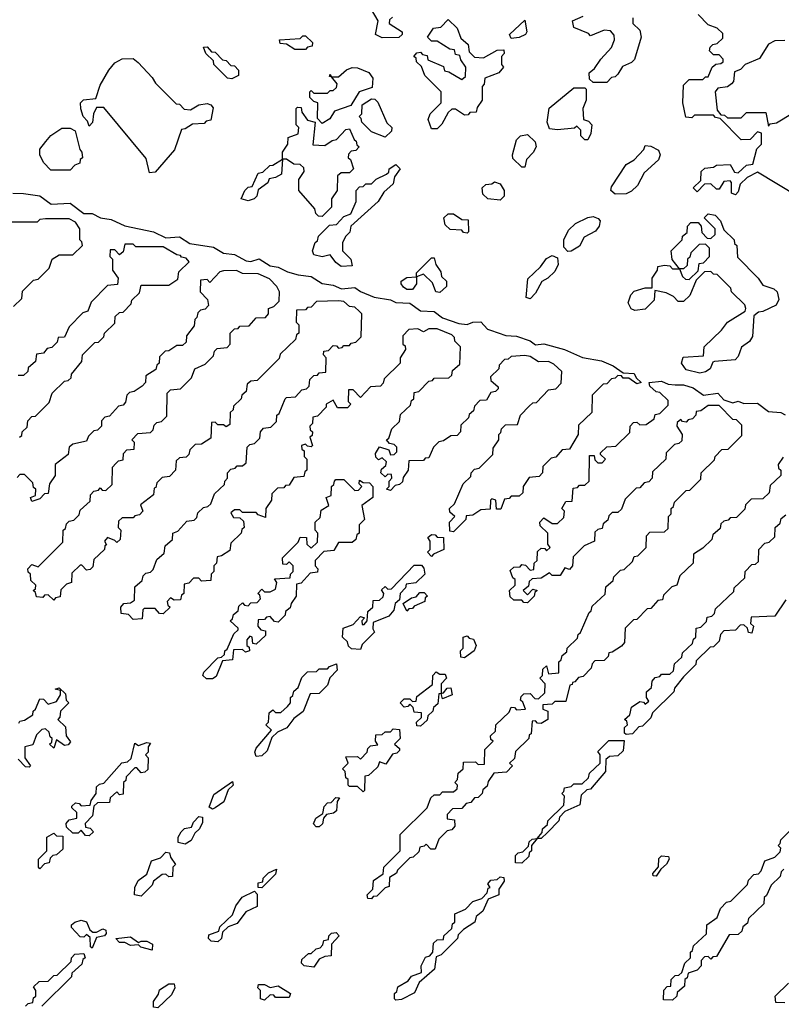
# Model space of a CAD drawing. Extents: x 2708302 to 2968450, y 494490 to 722710.
# Tile 257 of 284: x 2900141 to 2902922, y 676165 to 679759. Entities that reach past the tile are written whole.
import ezdxf

# ---------------------------------------------------------------- set-up
doc = ezdxf.new("R2010")
doc.units = 0

msp = doc.modelspace()

# ---------------------------------------------------------------- linework, layer by layer
at = {"layer": '0CON20XD'}
for points in [[(2901465, 679692.5), (2901440, 679705), (2901450, 679755), (2901421.7, 679801.7)], [(2901501.7, 679768.3), (2901491.7, 679758.3), (2901490, 679745), (2901537.5, 679715), (2901537.5, 679705), (2901525, 679693.3), (2901465, 679692.5)], [(2901665, 679360), (2901645, 679360), (2901632.5, 679395), (2901640, 679415), (2901680, 679455), (2901680, 679495), (2901620, 679555), (2901608.3, 679588.3), (2901590, 679605), (2901588.3, 679618.3), (2901580, 679625), (2901591.7, 679638.3), (2901605, 679640), (2901611.7, 679631.7), (2901628.3, 679628.3), (2901631.7, 679611.7), (2901688.3, 679588.3), (2901691.7, 679571.7), (2901708.3, 679568.3), (2901755, 679540), (2901768.3, 679551.7), (2901770, 679585), (2901751.7, 679611.7), (2901748.3, 679628.3), (2901731.7, 679631.7), (2901728.3, 679648.3), (2901711.7, 679651.7), (2901665, 679680), (2901645, 679680), (2901630, 679695), (2901651.7, 679728.3), (2901678.3, 679731.7), (2901705, 679760), (2901738.3, 679728.3), (2901751.7, 679691.7), (2901778.3, 679668.3), (2901781.7, 679641.7), (2901801.7, 679621.7), (2901835, 679620), (2901885, 679647.5), (2901908.3, 679648.3), (2901910, 679635), (2901900, 679625), (2901900, 679595), (2901907.5, 679585), (2901890, 679565), (2901840, 679545), (2901837, 679523), (2901830, 679515), (2901830, 679465), (2901811.7, 679438.3), (2901808.3, 679421.7), (2901785, 679420), (2901778.3, 679411.7), (2901765, 679410), (2901731.7, 679431.7), (2901718.3, 679431.7), (2901705, 679420), (2901683, 679377), (2901665, 679360)], [(2902380, 679765), (2902380, 679745), (2902405, 679720), (2902410, 679695), (2902386.4, 679613.6), (2902375, 679602.5), (2902341.7, 679588.3), (2902325, 679560), (2902315, 679550), (2902301.7, 679548.3), (2902285, 679530), (2902235, 679530), (2902221.7, 679541.7), (2902220, 679565), (2902240, 679580), (2902262.5, 679615), (2902302.5, 679657.5), (2902312.5, 679685), (2902311.7, 679701.7), (2902298.3, 679718.3), (2902275, 679720), (2902225, 679700), (2902218.3, 679708.3), (2902165, 679730), (2902160, 679755), (2902198.3, 679771.7)], [(2902983, 679113), (2902835, 679202.5), (2902797.5, 679182.5), (2902771.7, 679158.3), (2902765, 679130), (2902755, 679120), (2902740, 679125), (2902740, 679165), (2902735, 679170), (2902711.7, 679168.3), (2902695, 679140), (2902685, 679140), (2902665, 679160), (2902641.7, 679158.3), (2902615, 679130), (2902600, 679145), (2902628.3, 679171.7), (2902630, 679205), (2902643, 679217), (2902675, 679220), (2902685, 679227.5), (2902735, 679230), (2902751.7, 679201.7), (2902765, 679200), (2902795, 679227.5), (2902818.3, 679231.7), (2902833, 679287), (2902850, 679305), (2902850, 679345), (2902835, 679350), (2902808.3, 679321.7), (2902775, 679320), (2902698.3, 679398.3), (2902681.7, 679401.7), (2902675, 679410), (2902605, 679410), (2902595, 679400), (2902573, 679403), (2902562.5, 679455), (2902565, 679520), (2902585, 679540), (2902635, 679540), (2902645, 679550), (2902655, 679550), (2902670, 679585), (2902683, 679597), (2902701.7, 679598.3), (2902710, 679605), (2902710, 679615), (2902695, 679630), (2902675, 679630), (2902660, 679645), (2902661.7, 679658.3), (2902671.7, 679668.3), (2902688.3, 679671.7), (2902708.3, 679691.7), (2902708.3, 679708.3), (2902688.3, 679728.3), (2902655, 679740), (2902618.3, 679778.3)], [(2901935, 679690), (2901930, 679705), (2901985, 679757.5), (2901992.5, 679715), (2901987.5, 679705), (2901965, 679693.8), (2901935, 679690)], [(2901185, 679650), (2901145, 679650), (2901115, 679670), (2901091.7, 679671.7), (2901090, 679685), (2901165, 679690), (2901175, 679700), (2901185, 679700), (2901210, 679675), (2901208.3, 679661.7), (2901191.7, 679658.3), (2901185, 679650)], [(2900915, 679542.5), (2900900, 679545), (2900850, 679595), (2900848.3, 679608.3), (2900820, 679635), (2900811.7, 679658.3), (2900825, 679660), (2900841.7, 679641.7), (2900855, 679640), (2900881.7, 679611.7), (2900895, 679610), (2900911.7, 679591.7), (2900925, 679590), (2900940, 679575), (2900940, 679555), (2900915, 679542.5)], [(2902935, 679682.5), (2902898.3, 679681.7), (2902875, 679670), (2902843, 679617), (2902790, 679595), (2902773, 679577), (2902751.7, 679568.3), (2902747, 679533), (2902740, 679525), (2902725, 679513.3), (2902690.7, 679509.3), (2902680, 679495), (2902688.3, 679428.3), (2902701.7, 679411.7), (2902715, 679410), (2902725, 679400), (2902775, 679400), (2902795, 679420), (2902865, 679420), (2902875, 679370), (2902881.7, 679378.3), (2902905, 679382.5), (2902963, 679417)], [(2900615, 679200), (2900602.5, 679252.5), (2900448.3, 679438.3), (2900421.7, 679438.3), (2900410, 679415), (2900407, 679383), (2900395, 679370), (2900388.3, 679388.3), (2900372.5, 679405), (2900363.6, 679433.6), (2900363.3, 679455), (2900373.9, 679466.1), (2900418.3, 679471.7), (2900435, 679520), (2900465.9, 679574.1), (2900488.3, 679601.7), (2900515, 679616.2), (2900555, 679616.7), (2900573, 679603), (2900625, 679547.5), (2900637, 679527), (2900711.7, 679451.7), (2900725, 679450), (2900741.7, 679431.7), (2900765, 679430), (2900795, 679447.5), (2900825, 679452.5), (2900838.3, 679448.3), (2900847, 679437), (2900838.3, 679391.7), (2900821.7, 679388.3), (2900815, 679380), (2900772.5, 679377.5), (2900745, 679360), (2900731.7, 679358.3), (2900706.1, 679283.9), (2900635, 679202.5), (2900615, 679200)], [(2901245, 679380), (2901228.3, 679398.3), (2901230, 679455), (2901215, 679460), (2901200, 679475), (2901200, 679495), (2901205, 679500), (2901215, 679490), (2901265, 679490), (2901275, 679500), (2901285, 679500), (2901298.3, 679511.7), (2901300, 679525), (2901280, 679550), (2901271.7, 679551.7), (2901275, 679560), (2901280, 679550), (2901305, 679550), (2901333.9, 679576.1), (2901355, 679583.8), (2901375, 679583.3), (2901416.4, 679566.4), (2901430, 679545), (2901428.3, 679511.7), (2901380, 679495), (2901350, 679445), (2901290, 679425), (2901273, 679397), (2901245, 679380)], [(2902215, 679320), (2902205, 679320), (2902190, 679335), (2902190, 679355), (2902175, 679370), (2902166.7, 679363.3), (2902105, 679356.7), (2902075, 679360), (2902066.7, 679385), (2902073.9, 679436.1), (2902165, 679510), (2902205, 679510), (2902210, 679505), (2902210, 679465), (2902197.5, 679435), (2902200, 679395), (2902218.3, 679388.3), (2902230, 679375), (2902227, 679343), (2902215, 679320)], [(2901245, 679040), (2901231.7, 679041.7), (2901221.7, 679051.7), (2901218.3, 679068.3), (2901160, 679135), (2901160, 679175), (2901180, 679205), (2901178.3, 679218.3), (2901165, 679230), (2901141.7, 679231.7), (2901115, 679250), (2901100, 679250), (2901097.5, 679195), (2901075, 679182.5), (2901051.7, 679178.3), (2901046.4, 679163.6), (2901011.7, 679138.3), (2901006.7, 679115), (2900997.5, 679105), (2900975, 679097.5), (2900950, 679105), (2900962.5, 679135), (2900975, 679147.5), (2900990, 679150), (2901011.7, 679198.3), (2901028.3, 679201.7), (2901053.8, 679226.2), (2901065, 679227.5), (2901100, 679250), (2901100, 679275), (2901120, 679305), (2901121.7, 679328.3), (2901158.3, 679341.7), (2901160, 679365), (2901150, 679375), (2901150, 679435), (2901155, 679440), (2901168.3, 679438.3), (2901171.7, 679421.7), (2901191.7, 679391.7), (2901220, 679385), (2901211.7, 679301.7), (2901255, 679300), (2901281.7, 679318.3), (2901298.3, 679321.7), (2901331.7, 679358.3), (2901345, 679360), (2901361.7, 679321.7), (2901370, 679315), (2901371.7, 679301.7), (2901380, 679295), (2901368.3, 679281.7), (2901351.7, 679278.3), (2901341.7, 679268.3), (2901340, 679255), (2901348.3, 679248.3), (2901360, 679215), (2901345, 679200), (2901315, 679200), (2901301.7, 679188.3), (2901300, 679135), (2901280, 679105), (2901280, 679075), (2901245, 679040)], [(2901475, 679330), (2901425, 679350), (2901390, 679385), (2901388.3, 679398.3), (2901380, 679405), (2901390, 679415), (2901391.7, 679448.3), (2901425, 679470), (2901438.3, 679468.3), (2901448.3, 679458.3), (2901481.7, 679381.7), (2901500, 679365), (2901498.3, 679351.7), (2901475, 679330)], [(2900325, 679210), (2900255, 679210), (2900227.5, 679237.5), (2900214, 679265), (2900214.3, 679285.7), (2900236.1, 679313.9), (2900255, 679336.2), (2900295, 679362.5), (2900325, 679362.5), (2900343, 679353), (2900360, 679285), (2900367.5, 679275), (2900370, 679255), (2900361.7, 679248.3), (2900360, 679235), (2900341.7, 679228.3), (2900325, 679210)], [(2901985, 679220), (2901975, 679220), (2901941.7, 679251.7), (2901940, 679265), (2901955, 679320), (2901970, 679335), (2901995, 679340), (2902023, 679313), (2902026.7, 679295), (2902016.1, 679273.9), (2901991.7, 679248.3), (2901985, 679220)], [(2902315, 679122.5), (2902300, 679135), (2902301.7, 679148.3), (2902355, 679230), (2902385, 679247.5), (2902420, 679285), (2902425, 679300), (2902445, 679297.5), (2902473, 679283), (2902480, 679265), (2902473, 679247), (2902420.7, 679199.3), (2902396.4, 679153.6), (2902375, 679132.5), (2902355, 679123.3), (2902315, 679122.5)], [(2901315, 678857.5), (2901295, 678872.5), (2901275, 678900), (2901245, 678893.8), (2901215, 678900), (2901210, 678915), (2901220, 678945), (2901228.3, 678951.7), (2901231.7, 678968.3), (2901271.7, 679008.3), (2901298.3, 679011.7), (2901325, 679040), (2901350, 679050), (2901370, 679095), (2901370, 679135), (2901381.7, 679148.3), (2901395, 679150), (2901405, 679160), (2901425, 679160), (2901443, 679177), (2901480, 679195), (2901488.3, 679201.7), (2901490, 679215), (2901515, 679230), (2901530, 679215), (2901510, 679185), (2901505, 679160), (2901470.7, 679129.3), (2901450, 679095), (2901350, 679005), (2901347, 678983), (2901331.7, 678968.3), (2901320, 678945), (2901320, 678915), (2901350, 678885), (2901355, 678860), (2901315, 678857.5)], [(2901895, 679100), (2901850, 679105), (2901831.7, 679121.7), (2901830, 679145), (2901843, 679157), (2901865, 679160), (2901875, 679167.5), (2901895, 679160), (2901910, 679135), (2901910, 679115), (2901895, 679100)], [(2900115.8, 679125.8), (2900155, 679123.8), (2900215, 679115.6), (2900256, 679086), (2900325, 679089.2), (2900375, 679051.2), (2900405, 679051.2), (2900435.9, 679035.9), (2900475, 679030), (2900525, 679006.7), (2900630, 678985), (2900675, 678962.5), (2900725, 678965.7), (2900762, 678942), (2900848.3, 678928.3), (2900885, 678906.7), (2900925, 678901.2), (2900968.3, 678878.3), (2900985, 678876.7), (2901015, 678885.6), (2901055, 678860), (2901085, 678856), (2901118.3, 678838.3), (2901157.7, 678827.7), (2901205, 678821.2), (2901245, 678796.2), (2901285, 678790), (2901316.4, 678776.4), (2901365, 678781.2), (2901385, 678766.7), (2901435, 678746.2), (2901495, 678736.2), (2901515, 678726), (2901565, 678724.2), (2901605, 678696.2), (2901654.1, 678694.1), (2901685, 678670), (2901745, 678650), (2901775, 678646.2), (2901795.8, 678654.2), (2901825, 678655.6), (2901849.2, 678629.2), (2901860, 678625)], [(2901775, 678980), (2901761.7, 678981.7), (2901755, 678990), (2901713, 678993), (2901695, 679010), (2901690, 679035), (2901705, 679050), (2901725, 679050), (2901755, 679030), (2901778.3, 679028.3), (2901780, 678985), (2901775, 678980)], [(2902143, 678913), (2902128.3, 678928.3), (2902127.5, 678955), (2902145, 678990), (2902170, 679015), (2902215, 679036.7), (2902235, 679040), (2902253, 679033), (2902260, 679025), (2902256.7, 679005), (2902243.6, 678986.4), (2902202.5, 678965), (2902185, 678932.5), (2902155, 678913.3), (2902143, 678913)], [(2902625, 678469.2), (2902575, 678481.2), (2902557.5, 678505), (2902563.3, 678526.7), (2902638.3, 678531.7), (2902640, 678565), (2902703.3, 678625), (2902725.8, 678654.2), (2902790, 678695), (2902792.5, 678705), (2902788.3, 678718.3), (2902740, 678765), (2902738.3, 678778.3), (2902688.3, 678828.3), (2902675, 678830), (2902665, 678840), (2902641.7, 678838.3), (2902611.7, 678808.3), (2902588.3, 678751.7), (2902565, 678730), (2902545, 678730), (2902528.3, 678748.3), (2902501.7, 678761.7), (2902460, 678770), (2902457.5, 678735), (2902425, 678702.5), (2902387.5, 678697.5), (2902373.6, 678703.6), (2902362.5, 678725), (2902372.5, 678755), (2902385, 678767.5), (2902425, 678780), (2902450, 678780), (2902450, 678815), (2902470, 678845), (2902471.7, 678858.3), (2902495, 678862.5), (2902515, 678860), (2902525, 678850), (2902550, 678850), (2902523, 678883), (2902520, 678915), (2902560, 678955), (2902561.7, 678968.3), (2902578.3, 678981.7), (2902580, 679005), (2902591.7, 679018.3), (2902618.3, 679018.3), (2902630, 679005), (2902631.7, 678981.7), (2902651.7, 678961.7), (2902665, 678960), (2902680, 678975), (2902680, 678995), (2902640, 679035), (2902655, 679050), (2902680, 679045), (2902700, 679025), (2902711.7, 678991.7), (2902750, 678955), (2902751.7, 678941.7), (2902760, 678935), (2902761.7, 678891.7), (2902837.5, 678815), (2902855, 678790), (2902895, 678776.7), (2902906.7, 678765), (2902913, 678737), (2902903, 678717), (2902855, 678693.3), (2902838.3, 678691.7), (2902821.7, 678678.3), (2902817, 678603), (2902806.4, 678583.6), (2902777, 678563), (2902765, 678530), (2902753, 678517), (2902678.3, 678511.7), (2902671.7, 678508.3), (2902662.5, 678485), (2902645, 678473.8), (2902625, 678469.2)], [(2900118.3, 678711.7), (2900148.3, 678741.7), (2900151.7, 678768.3), (2900191.7, 678808.3), (2900208.3, 678811.7), (2900248.3, 678851.7), (2900260, 678885), (2900285, 678900), (2900335, 678900), (2900370, 678935), (2900368.3, 678948.3), (2900360, 678955), (2900360, 678995), (2900345, 679020), (2900321.7, 679031.7), (2900235, 679032.5), (2900215, 679030), (2900205, 679020), (2900085, 679020)], [(2900140, 678235), (2900148.3, 678241.7), (2900150, 678255), (2900168.3, 678271.7), (2900170, 678295), (2900185, 678310), (2900198.3, 678311.7), (2900248.3, 678361.7), (2900260, 678395), (2900305, 678440), (2900318.3, 678441.7), (2900328.3, 678451.7), (2900330, 678465), (2900368.3, 678511.7), (2900370, 678535), (2900415, 678580), (2900428.3, 678581.7), (2900448.3, 678601.7), (2900450, 678615), (2900488.3, 678651.7), (2900490, 678675), (2900505, 678690), (2900518.3, 678691.7), (2900548.3, 678721.7), (2900550, 678735), (2900578.3, 678761.7), (2900585, 678790), (2900685, 678790), (2900718.3, 678811.7), (2900721.7, 678838.3), (2900760, 678875), (2900748.3, 678888.3), (2900731.7, 678891.7), (2900728.3, 678898.3), (2900715, 678900), (2900665, 678930), (2900565, 678930), (2900555, 678940), (2900525, 678940), (2900518.3, 678911.7), (2900505, 678900), (2900488.3, 678918.3), (2900471.7, 678918.3), (2900470, 678895), (2900480, 678885), (2900480, 678845), (2900500, 678815), (2900498.3, 678791.7), (2900461.7, 678788.3), (2900401.7, 678728.3), (2900390, 678695), (2900371.7, 678688.3), (2900321.7, 678638.3), (2900305, 678600), (2900281.7, 678598.3), (2900278.3, 678581.7), (2900258.3, 678561.7), (2900241.7, 678558.3), (2900228.3, 678541.7), (2900201.7, 678538.3), (2900198.3, 678511.7), (2900171.7, 678488.3), (2900170, 678475), (2900155, 678460), (2900135, 678460)], [(2902585, 678810), (2902618.3, 678841.7), (2902621.7, 678868.3), (2902638.3, 678871.7), (2902660, 678895), (2902660, 678925), (2902645, 678940), (2902621.7, 678938.3), (2902591.7, 678908.3), (2902588.3, 678891.7), (2902580, 678885), (2902578.3, 678861.7), (2902565, 678850), (2902550, 678850), (2902561.7, 678821.7), (2902571.7, 678811.7), (2902585, 678810)], [(2902005, 678740), (2901990, 678745), (2901997, 678813), (2902043, 678857), (2902065, 678887.5), (2902085, 678897.5), (2902105, 678890), (2902106.7, 678865), (2902095, 678840), (2902070, 678815), (2902047, 678803), (2902025, 678760), (2902005, 678740)], [(2901675, 678762.5), (2901660, 678765), (2901648.3, 678798.3), (2901615, 678830), (2901590, 678820), (2901590, 678795), (2901575, 678774), (2901555, 678774.3), (2901542.9, 678782.9), (2901533.3, 678795), (2901533.8, 678805), (2901555, 678817.5), (2901590, 678820), (2901590, 678835), (2901645, 678890), (2901655, 678890), (2901660, 678865), (2901678.3, 678838.3), (2901681.7, 678821.7), (2901700, 678805), (2901700, 678785), (2901675, 678762.5)], [(2900491.7, 678138.3), (2900501.7, 678148.3), (2900518.3, 678151.7), (2900520, 678175), (2900531.7, 678188.3), (2900558.3, 678191.7), (2900560, 678215), (2900550, 678225), (2900571.7, 678248.3), (2900618.3, 678251.7), (2900628.3, 678261.7), (2900631.7, 678278.3), (2900641.7, 678288.3), (2900658.3, 678291.7), (2900678.3, 678311.7), (2900680, 678395), (2900691.7, 678408.3), (2900728.3, 678411.7), (2900768.3, 678451.7), (2900780, 678485), (2900818.3, 678501.7), (2900848.3, 678531.7), (2900851.7, 678548.3), (2900861.7, 678558.3), (2900898.3, 678561.7), (2900910, 678575), (2900910, 678615), (2900925, 678630), (2900938.3, 678631.7), (2900945, 678640), (2900978.3, 678641.7), (2901005, 678670), (2901038.3, 678671.7), (2901050, 678685), (2901050, 678705), (2901068.3, 678711.7), (2901088.3, 678731.7), (2901090, 678765), (2901080, 678785), (2901052.5, 678812.5), (2901011.7, 678831.7), (2900955, 678832.5), (2900933, 678843), (2900885, 678842.5), (2900871.7, 678838.3), (2900835, 678800), (2900825, 678810), (2900801.7, 678808.3), (2900800, 678765), (2900827, 678737), (2900830, 678715), (2900818.3, 678701.7), (2900801.7, 678698.3), (2900791.7, 678688.3), (2900788.3, 678671.7), (2900780, 678665), (2900778.3, 678641.7), (2900750, 678605), (2900748.3, 678581.7), (2900735, 678570), (2900715, 678570), (2900685, 678550), (2900671.7, 678548.3), (2900651.7, 678528.3), (2900650, 678505), (2900641.7, 678498.3), (2900638.3, 678481.7), (2900601.7, 678458.3), (2900600, 678435), (2900588.3, 678421.7), (2900558.3, 678401.7), (2900541.7, 678398.3), (2900531.7, 678388.3), (2900527, 678363), (2900518.3, 678351.7), (2900501.7, 678348.3), (2900468.3, 678311.7), (2900451.7, 678308.3), (2900440, 678295), (2900440, 678275), (2900425, 678260), (2900411.7, 678258.3), (2900391.7, 678238.3), (2900385, 678220), (2900335, 678210), (2900321.7, 678198.3), (2900318.3, 678171.7), (2900270, 678135), (2900270, 678095), (2900250, 678065), (2900245, 678030), (2900231.7, 678028.3), (2900215, 678010), (2900185, 678000), (2900180, 678015), (2900198.3, 678021.7), (2900200, 678045), (2900191.7, 678051.7), (2900188.3, 678068.3), (2900158.3, 678098.3), (2900141.7, 678098.3), (2900131.7, 678088.3)], [(2901860, 678625), (2901916.2, 678606.2), (2901955, 678603.8), (2902005, 678586.2), (2902025, 678572.5), (2902055, 678576.2), (2902130, 678555), (2902195.9, 678525.9), (2902265, 678513.3), (2902307.5, 678495), (2902345, 678470), (2902385, 678467.5), (2902391.7, 678451.7), (2902410, 678435), (2902395, 678430), (2902365, 678450), (2902345, 678450), (2902338.3, 678458.3), (2902325, 678460), (2902315, 678450), (2902301.7, 678448.3), (2902285, 678430), (2902271.7, 678428.3), (2902231.7, 678388.3), (2902230, 678325), (2902181.7, 678278.3), (2902180, 678245), (2902148.3, 678191.7), (2902121.7, 678188.3), (2902098.3, 678161.7), (2902081.7, 678158.3), (2902051.7, 678128.3), (2902050, 678105), (2902038.3, 678091.7), (2902001.7, 678088.3), (2901980, 678055), (2901978.3, 678031.7), (2901965, 678020), (2901935, 678020), (2901928.3, 678011.7), (2901911.7, 678008.3), (2901898.3, 677971.7), (2901881.7, 677971.7), (2901880, 678005), (2901865, 678010), (2901860, 678005), (2901858.3, 677971.7), (2901825, 677970), (2901795, 677950), (2901771.7, 677948.3), (2901770, 677935), (2901725, 677890), (2901711.7, 677891.7), (2901710, 677925), (2901730, 677945), (2901711.7, 677961.7), (2901710, 677975), (2901728.3, 677991.7), (2901760, 678065), (2901788.3, 678091.7), (2901790, 678105), (2901801.7, 678118.3), (2901818.3, 678121.7), (2901868.3, 678171.7), (2901870, 678195), (2901890, 678225), (2901890, 678245), (2901898.3, 678251.7), (2901900, 678265), (2901915, 678280), (2901958.3, 678281.7), (2901970, 678315), (2902001.7, 678348.3), (2902015, 678360), (2902028.3, 678361.7), (2902071.7, 678408.3), (2902098.3, 678411.7), (2902118.3, 678431.7), (2902120, 678475), (2902091.7, 678501.7), (2902071.7, 678511.7), (2902035, 678510), (2902005, 678530), (2901985, 678532.5), (2901935, 678530), (2901925, 678520), (2901911.7, 678518.3), (2901891.7, 678498.3), (2901890, 678485), (2901860, 678455), (2901861.7, 678441.7), (2901888.3, 678418.3), (2901888.3, 678411.7), (2901878.3, 678401.7), (2901861.7, 678398.3), (2901845, 678370), (2901821.7, 678368.3), (2901801.7, 678348.3), (2901798.3, 678331.7), (2901781.7, 678318.3), (2901780, 678305), (2901751.7, 678278.3), (2901750, 678255), (2901738.3, 678241.7), (2901715, 678240), (2901688.3, 678221.7), (2901671.7, 678218.3), (2901651.7, 678198.3), (2901635, 678160), (2901621.7, 678158.3), (2901615, 678150), (2901561.7, 678148.3), (2901560, 678115), (2901541.7, 678088.3), (2901538.3, 678071.7), (2901528.3, 678061.7), (2901511.7, 678058.3), (2901495, 678040), (2901480, 678045), (2901490, 678055), (2901490, 678075), (2901500, 678085), (2901498.3, 678098.3), (2901485, 678100), (2901475, 678090), (2901460, 678105), (2901461.7, 678118.3), (2901478.3, 678131.7), (2901480, 678145), (2901465, 678160), (2901451.7, 678151.7), (2901441.7, 678161.7), (2901440, 678175), (2901455, 678200), (2901488.3, 678188.3), (2901495, 678170), (2901508.3, 678171.7), (2901518.3, 678181.7), (2901518.3, 678198.3), (2901508.3, 678208.3), (2901491.7, 678211.7), (2901480, 678225), (2901488.3, 678231.7), (2901500, 678265), (2901528.3, 678291.7), (2901531.7, 678318.3), (2901568.3, 678351.7), (2901571.7, 678368.3), (2901580, 678375), (2901581.7, 678398.3), (2901598.3, 678401.7), (2901635, 678440), (2901648.3, 678441.7), (2901655, 678450), (2901708.3, 678451.7), (2901718.3, 678461.7), (2901721.7, 678478.3), (2901748.3, 678501.7), (2901750, 678565), (2901730, 678585), (2901728.3, 678598.3), (2901718.3, 678608.3), (2901665, 678630), (2901635, 678630), (2901615, 678620), (2901595, 678630), (2901561.7, 678628.3), (2901540, 678605), (2901540, 678575), (2901548.3, 678568.3), (2901550, 678555), (2901530, 678525), (2901530, 678505), (2901471.7, 678448.3), (2901468.3, 678431.7), (2901458.3, 678421.7), (2901421.7, 678418.3), (2901385, 678380), (2901358.3, 678408.3), (2901341.7, 678408.3), (2901340, 678365), (2901350, 678355), (2901338.3, 678341.7), (2901301.7, 678341.7), (2901285, 678370), (2901260, 678355), (2901260, 678345), (2901228.3, 678311.7), (2901211.7, 678308.3), (2901210, 678285), (2901200, 678275), (2901201.7, 678261.7), (2901210, 678255), (2901208.3, 678241.7), (2901200, 678235), (2901210, 678205), (2901205, 678200), (2901191.7, 678201.7), (2901185, 678210), (2901170, 678205), (2901171.7, 678191.7), (2901180, 678185), (2901180, 678165), (2901190, 678155), (2901190, 678115), (2901181.7, 678108.3), (2901178.3, 678091.7), (2901141.7, 678088.3), (2901125, 678060), (2901111.7, 678058.3), (2901105, 678050), (2901081.7, 678048.3), (2901061.7, 678028.3), (2901060, 678005), (2901040, 677975), (2901038.3, 677941.7), (2901011.7, 677951.7), (2901005, 677960), (2900955, 677960), (2900945, 677970), (2900925, 677970), (2900911.7, 677958.3), (2900921.7, 677941.7), (2900945, 677940), (2900958.3, 677928.3), (2900960, 677905), (2900951.7, 677898.3), (2900950, 677885), (2900911.7, 677848.3), (2900908.3, 677821.7), (2900878.3, 677801.7), (2900861.7, 677798.3), (2900860, 677775), (2900850, 677765), (2900850, 677745), (2900840, 677735), (2900838.3, 677711.7), (2900805, 677710), (2900795, 677720), (2900775, 677720), (2900758.3, 677701.7), (2900741.7, 677698.3), (2900740, 677665), (2900731.7, 677658.3), (2900728.3, 677641.7), (2900705, 677640), (2900691.7, 677648.3), (2900680, 677635), (2900681.7, 677621.7), (2900690, 677615), (2900665, 677590), (2900651.7, 677591.7), (2900635, 677610), (2900595, 677610), (2900590, 677605), (2900588.3, 677571.7), (2900555, 677570), (2900538.3, 677588.3), (2900511.7, 677591.7), (2900510, 677615), (2900521.7, 677628.3), (2900545, 677630), (2900560, 677640), (2900561.7, 677688.3), (2900588.3, 677711.7), (2900591.7, 677728.3), (2900601.7, 677738.3), (2900618.3, 677741.7), (2900628.3, 677751.7), (2900641.7, 677788.3), (2900668.3, 677811.7), (2900671.7, 677838.3), (2900698.3, 677861.7), (2900700, 677885), (2900718.3, 677891.7), (2900751.7, 677928.3), (2900778.3, 677931.7), (2900788.3, 677941.7), (2900791.7, 677958.3), (2900811.7, 677978.3), (2900828.3, 677981.7), (2900838.3, 677991.7), (2900851.7, 678028.3), (2900888.3, 678061.7), (2900890, 678075), (2900900, 678085), (2900900, 678105), (2900911.7, 678118.3), (2900928.3, 678121.7), (2900935, 678130), (2900955, 678130), (2900968.3, 678141.7), (2900971.7, 678198.3), (2900981.7, 678208.3), (2900998.3, 678211.7), (2901018.3, 678231.7), (2901020, 678255), (2901031.7, 678268.3), (2901058.3, 678271.7), (2901078.3, 678291.7), (2901080, 678315), (2901088.3, 678321.7), (2901110, 678375), (2901115, 678380), (2901148.3, 678381.7), (2901171.7, 678408.3), (2901188.3, 678411.7), (2901198.3, 678421.7), (2901200, 678445), (2901215, 678460), (2901228.3, 678461.7), (2901235, 678470), (2901258.3, 678471.7), (2901260, 678525), (2901250, 678535), (2901251.7, 678548.3), (2901268.3, 678551.7), (2901285, 678570), (2901298.3, 678568.3), (2901305, 678560), (2901318.3, 678561.7), (2901325, 678570), (2901345, 678570), (2901351.7, 678578.3), (2901368.3, 678581.7), (2901388.3, 678601.7), (2901390, 678685), (2901380, 678695), (2901365, 678710), (2901345, 678712.5), (2901325, 678730), (2901305, 678732.5), (2901225, 678730), (2901205, 678710), (2901191.7, 678708.3), (2901185, 678700), (2901151.7, 678698.3), (2901150, 678655), (2901160, 678645), (2901160, 678615), (2901151.7, 678608.3), (2901148.3, 678591.7), (2901091.7, 678538.3), (2901088.3, 678521.7), (2901008.3, 678441.7), (2900985, 678440), (2900971.7, 678428.3), (2900968.3, 678401.7), (2900951.7, 678388.3), (2900950, 678375), (2900921.7, 678348.3), (2900920, 678335), (2900910, 678325), (2900908.3, 678281.7), (2900895, 678272.5), (2900885, 678280), (2900865, 678280), (2900855, 678290), (2900841.7, 678288.3), (2900838.3, 678231.7), (2900805, 678210), (2900781.7, 678208.3), (2900761.7, 678188.3), (2900758.3, 678171.7), (2900748.3, 678161.7), (2900725, 678160), (2900711.7, 678148.3), (2900710, 678115), (2900688.3, 678091.7), (2900661.7, 678088.3), (2900641.7, 678068.3), (2900638.3, 678051.7), (2900631.7, 678048.3), (2900630, 678025), (2900581.7, 677988.3), (2900590, 677965), (2900578.3, 677951.7), (2900561.7, 677948.3), (2900555, 677940), (2900515, 677940), (2900501.7, 677928.3), (2900500, 677905), (2900510, 677895), (2900508.3, 677861.7), (2900495, 677850), (2900488.3, 677858.3), (2900461.7, 677868.3), (2900450, 677855), (2900458.3, 677841.7), (2900451.7, 677838.3), (2900450, 677825), (2900411.7, 677788.3), (2900408.3, 677761.7), (2900398.3, 677751.7), (2900385, 677750), (2900368.3, 677768.3), (2900361.7, 677768.3), (2900331.7, 677738.3), (2900330, 677705), (2900311.7, 677698.3), (2900291.7, 677678.3), (2900288.3, 677651.7), (2900271.7, 677648.3), (2900265, 677640), (2900245, 677660), (2900231.7, 677658.3), (2900225, 677650), (2900201.7, 677651.7), (2900198.3, 677668.3), (2900190, 677675), (2900198.3, 677681.7), (2900200, 677695), (2900181.7, 677711.7), (2900180, 677735), (2900171.7, 677741.7), (2900170, 677755), (2900185, 677770), (2900208.3, 677761.7), (2900298.3, 677851.7), (2900300, 677895), (2900308.3, 677901.7), (2900311.7, 677918.3), (2900321.7, 677928.3), (2900338.3, 677931.7), (2900358.3, 677951.7), (2900361.7, 677968.3), (2900398.3, 678001.7), (2900400, 678025), (2900411.7, 678038.3), (2900428.3, 678041.7), (2900435, 678050), (2900441.7, 678041.7), (2900455, 678040), (2900478.3, 678061.7), (2900480, 678125), (2900491.7, 678138.3)], [(2901425, 676550), (2901411.7, 676551.7), (2901410, 676565), (2901430, 676585), (2901433, 676617), (2901468.3, 676641.7), (2901470, 676665), (2901530, 676725), (2901530, 676785), (2901628.3, 676881.7), (2901641.7, 676918.3), (2901655, 676930), (2901675, 676930), (2901685, 676940), (2901725, 676940), (2901738.3, 676951.7), (2901740, 676965), (2901730, 676975), (2901740, 676985), (2901741.7, 677008.3), (2901760, 677025), (2901761.7, 677048.3), (2901805, 677050), (2901815, 677040), (2901838.3, 677041.7), (2901840, 677095), (2901870, 677125), (2901861.7, 677131.7), (2901860, 677145), (2901878.3, 677161.7), (2901880, 677185), (2901928.3, 677231.7), (2901935, 677250), (2901948.3, 677248.3), (2901955, 677240), (2901988.3, 677241.7), (2901978.3, 677268.3), (2901970, 677275), (2901971.7, 677288.3), (2901981.7, 677298.3), (2902005, 677300), (2902021.7, 677281.7), (2902035, 677280), (2902058.3, 677301.7), (2902060, 677335), (2902040, 677355), (2902050, 677365), (2902051.7, 677388.3), (2902065, 677400), (2902071.7, 677371.7), (2902110, 677375), (2902110, 677415), (2902118.3, 677421.7), (2902121.7, 677438.3), (2902138.3, 677451.7), (2902140, 677465), (2902178.3, 677501.7), (2902180, 677515), (2902188.3, 677521.7), (2902220, 677595), (2902228.3, 677601.7), (2902231.7, 677618.3), (2902278.3, 677661.7), (2902281.7, 677688.3), (2902308.3, 677711.7), (2902310, 677725), (2902335, 677750), (2902348.3, 677751.7), (2902378.3, 677781.7), (2902385, 677800), (2902398.3, 677801.7), (2902428.3, 677831.7), (2902430, 677875), (2902441.7, 677888.3), (2902495, 677890), (2902508.3, 677901.7), (2902510, 677945), (2902520, 677955), (2902520, 677975), (2902528.3, 677981.7), (2902531.7, 677998.3), (2902575, 678040), (2902588.3, 678041.7), (2902628.3, 678081.7), (2902630, 678105), (2902678.3, 678151.7), (2902680, 678165), (2902705, 678190), (2902728.3, 678191.7), (2902778.3, 678241.7), (2902778.3, 678278.3), (2902758.3, 678298.3), (2902745, 678300), (2902695, 678350), (2902655, 678350), (2902628.3, 678331.7), (2902611.7, 678328.3), (2902610, 678315), (2902598.3, 678301.7), (2902581.7, 678298.3), (2902575, 678290), (2902561.7, 678291.7), (2902555, 678300), (2902541.7, 678288.3), (2902540, 678275), (2902560, 678245), (2902558.3, 678221.7), (2902548.3, 678211.7), (2902531.7, 678208.3), (2902501.7, 678178.3), (2902500, 678155), (2902451.7, 678108.3), (2902450, 678085), (2902438.3, 678071.7), (2902421.7, 678068.3), (2902405, 678050), (2902391.7, 678048.3), (2902351.7, 678008.3), (2902338.3, 677971.7), (2902325, 677960), (2902305, 677960), (2902291.7, 677948.3), (2902288.3, 677931.7), (2902271.7, 677918.3), (2902268.3, 677901.7), (2902251.7, 677898.3), (2902241.7, 677888.3), (2902240, 677855), (2902201.7, 677838.3), (2902161.7, 677798.3), (2902160, 677765), (2902148.3, 677751.7), (2902131.7, 677758.3), (2902115, 677730), (2902085, 677730), (2902075, 677740), (2902045, 677720), (2902011.7, 677718.3), (2902001.7, 677708.3), (2901998.3, 677691.7), (2901980, 677675), (2901995, 677660), (2902015, 677680), (2902030, 677675), (2902021.7, 677668.3), (2902020, 677655), (2901995, 677630), (2901981.7, 677631.7), (2901975, 677640), (2901945, 677640), (2901931.7, 677651.7), (2901930, 677675), (2901950, 677695), (2901950, 677715), (2901941.7, 677721.7), (2901931.7, 677748.3), (2901945, 677760), (2901968.3, 677761.7), (2901975, 677770), (2901988.3, 677768.3), (2902005, 677750), (2902018.3, 677751.7), (2902020, 677775), (2902030, 677785), (2902031.7, 677818.3), (2902045, 677830), (2902058.3, 677828.3), (2902065, 677820), (2902078.3, 677831.7), (2902070, 677845), (2902070, 677885), (2902041.7, 677911.7), (2902040, 677925), (2902055, 677940), (2902085, 677920), (2902105, 677920), (2902128.3, 677941.7), (2902130, 677965), (2902120, 677975), (2902135, 678000), (2902158.3, 678001.7), (2902161.7, 678048.3), (2902178.3, 678051.7), (2902185, 678060), (2902205, 678060), (2902220, 678075), (2902221.7, 678168.3), (2902238.3, 678168.3), (2902241.7, 678151.7), (2902251.7, 678141.7), (2902268.3, 678141.7), (2902280, 678155), (2902261.7, 678171.7), (2902261.7, 678178.3), (2902285, 678200), (2902318.3, 678201.7), (2902368.3, 678251.7), (2902370, 678275), (2902381.7, 678288.3), (2902395, 678290), (2902405, 678280), (2902428.3, 678281.7), (2902458.3, 678301.7), (2902461.7, 678318.3), (2902478.3, 678321.7), (2902508.3, 678351.7), (2902508.3, 678368.3), (2902478.3, 678398.3), (2902465, 678400), (2902441.7, 678421.7), (2902440, 678435), (2902485, 678440), (2902508.3, 678428.3), (2902535, 678426.2), (2902565, 678426), (2902600, 678415), (2902638.3, 678388.3), (2902690, 678395), (2902711.7, 678371.7), (2902745, 678360), (2902765, 678366), (2902785, 678357.5), (2902835, 678358.6), (2902875, 678328.8), (2902920, 678325), (2902936.2, 678316.2)], [(2902928.3, 678161.7), (2902910, 678135), (2902911.7, 678121.7), (2902920, 678115), (2902920, 678095), (2902881.7, 678058.3), (2902878.3, 678031.7), (2902855, 678010), (2902811.7, 678008.3), (2902791.7, 677988.3), (2902788.3, 677971.7), (2902758.3, 677941.7), (2902735, 677940), (2902728.3, 677931.7), (2902711.7, 677928.3), (2902701.7, 677918.3), (2902698.3, 677901.7), (2902671.7, 677878.3), (2902668.3, 677861.7), (2902635, 677830)], [(2900845, 677352.5), (2900822.5, 677352.5), (2900810, 677365), (2900813, 677377), (2900865, 677430), (2900878.3, 677431.7), (2900888.3, 677441.7), (2900890, 677455), (2900898.3, 677461.7), (2900923, 677517), (2900938.3, 677531.7), (2900938.3, 677538.3), (2900910, 677565), (2900918.3, 677571.7), (2900921.7, 677588.3), (2900938.3, 677601.7), (2900941.7, 677618.3), (2900955, 677630), (2900961.7, 677621.7), (2900975, 677620), (2900985, 677630), (2901008.3, 677631.7), (2901020, 677645), (2901018.3, 677658.3), (2901010, 677665), (2901025, 677680), (2901035, 677670), (2901055, 677670), (2901075, 677680), (2901080, 677705), (2901071.7, 677718.3), (2901128.3, 677721.7), (2901130, 677735), (2901140, 677745), (2901140, 677765), (2901125, 677780), (2901115, 677770), (2901101.7, 677771.7), (2901100, 677795), (2901158.3, 677851.7), (2901165, 677870), (2901188.3, 677868.3), (2901190, 677845), (2901205, 677830), (2901228.3, 677851.7), (2901230, 677885), (2901220, 677895), (2901220, 677925), (2901238.3, 677941.7), (2901241.7, 677968.3), (2901270, 677985), (2901260, 678015), (2901278.3, 678021.7), (2901280, 678055), (2901288.3, 678061.7), (2901290, 678075), (2901295, 678080), (2901325, 678080), (2901365, 678040), (2901378.3, 678041.7), (2901390, 678055), (2901380, 678065), (2901381.7, 678078.3), (2901395, 678070), (2901418.3, 678068.3), (2901430, 678055), (2901430, 678015), (2901390, 677985), (2901400, 677935), (2901380, 677915), (2901380, 677885), (2901371.7, 677878.3), (2901368.3, 677861.7), (2901355, 677850), (2901305, 677850), (2901288.3, 677821.7), (2901251.7, 677818.3), (2901220, 677785), (2901220, 677765), (2901230, 677755), (2901228.3, 677741.7), (2901201.7, 677738.3), (2901168.3, 677701.7), (2901151.7, 677698.3), (2901150, 677655), (2901131.7, 677628.3), (2901128.3, 677611.7), (2901111.7, 677598.3), (2901110, 677585), (2901085, 677560), (2901071.7, 677561.7), (2901055, 677580), (2901041.7, 677578.3), (2901035, 677570), (2901011.7, 677568.3), (2901010, 677545), (2901021.7, 677531.7), (2901038.3, 677528.3), (2901038.3, 677511.7), (2901005, 677480), (2900991.7, 677481.7), (2900990, 677505), (2900981.7, 677508.3), (2900970, 677495), (2900970, 677475), (2900978.3, 677468.3), (2900980, 677455), (2900965, 677450), (2900955, 677460), (2900921.7, 677458.3), (2900918.3, 677421.7), (2900881.7, 677418.3), (2900858.3, 677361.7), (2900845, 677352.5)], [(2902938.3, 677641.7), (2902898.3, 677581.7), (2902811.7, 677578.3), (2902810, 677555), (2902820, 677545), (2902815, 677520), (2902801.7, 677521.7), (2902798.3, 677538.3), (2902785, 677550), (2902771.7, 677548.3), (2902755, 677530), (2902711.7, 677528.3), (2902700, 677515), (2902695, 677490), (2902675, 677470), (2902661.7, 677468.3), (2902611.7, 677418.3), (2902610, 677405), (2902565, 677360), (2902531.7, 677318.3), (2902530, 677305), (2902451.7, 677228.3), (2902445, 677210), (2902415, 677180), (2902401.7, 677178.3), (2902378.3, 677151.7), (2902355, 677150), (2902350, 677155), (2902350, 677175), (2902360, 677185), (2902358.3, 677198.3), (2902350, 677205), (2902368.3, 677221.7), (2902375, 677250), (2902405, 677270), (2902418.3, 677268.3), (2902425, 677260), (2902438.3, 677271.7), (2902430, 677285), (2902430, 677305), (2902448.3, 677321.7), (2902450, 677345), (2902461.7, 677358.3), (2902478.3, 677361.7), (2902485, 677370), (2902515, 677370), (2902528.3, 677381.7), (2902531.7, 677408.3), (2902558.3, 677431.7), (2902561.7, 677448.3), (2902598.3, 677481.7), (2902601.7, 677498.3), (2902610, 677505), (2902611.7, 677538.3), (2902628.3, 677541.7), (2902648.3, 677561.7), (2902651.7, 677578.3), (2902668.3, 677581.7), (2902678.3, 677591.7), (2902681.7, 677608.3), (2902748.3, 677671.7), (2902750, 677685), (2902788.3, 677721.7), (2902790, 677745), (2902815, 677770), (2902828.3, 677771.7), (2902838.3, 677781.7), (2902840, 677825), (2902861.7, 677848.3), (2902878.3, 677851.7), (2902898.3, 677871.7), (2902900, 677905), (2902918.3, 677921.7), (2902921.7, 677938.3), (2902938.3, 677951.7)], [(2901645, 677800), (2901630, 677815), (2901640, 677825), (2901640, 677855), (2901631.7, 677868.3), (2901645, 677880), (2901658.3, 677878.3), (2901665, 677870), (2901688.3, 677868.3), (2901690, 677825), (2901651.7, 677808.3), (2901645, 677800)], [(2902635, 677830), (2902601.7, 677808.3), (2902600, 677775), (2902551.7, 677728.3), (2902540, 677695), (2902521.7, 677688.3), (2902491.7, 677658.3), (2902488.3, 677641.7), (2902471.7, 677638.3), (2902445, 677610), (2902431.7, 677608.3), (2902395, 677570), (2902381.7, 677568.3), (2902351.7, 677538.3), (2902350, 677485), (2902338.3, 677471.7), (2902305, 677450), (2902291.7, 677448.3), (2902290, 677435), (2902275, 677420), (2902241.7, 677418.3), (2902231.7, 677408.3), (2902228.3, 677391.7), (2902198.3, 677361.7), (2902181.7, 677358.3), (2902168.3, 677341.7), (2902160, 677340), (2902158.3, 677331.7), (2902150, 677330), (2902135, 677270), (2902095, 677270), (2902085, 677260), (2902051.7, 677258.3), (2902051.7, 677241.7), (2902070, 677235), (2902070, 677205), (2902045, 677190), (2902031.7, 677191.7), (2902025, 677200), (2902011.7, 677198.3), (2902008.3, 677151.7), (2902001.7, 677148.3), (2902000, 677135), (2901951.7, 677088.3), (2901948.3, 677061.7), (2901930, 677045), (2901940, 677035), (2901918.3, 677011.7), (2901871.7, 677008.3), (2901851.7, 676978.3), (2901848.3, 676961.7), (2901831.7, 676948.3), (2901830, 676935), (2901815, 676920), (2901801.7, 676918.3), (2901788.3, 676901.7), (2901771.7, 676898.3), (2901755, 676880), (2901721.7, 676878.3), (2901701.7, 676858.3), (2901701.7, 676841.7), (2901728.3, 676838.3), (2901730, 676815), (2901718.3, 676801.7), (2901701.7, 676798.3), (2901671.7, 676768.3), (2901658.3, 676731.7), (2901641.7, 676731.7), (2901625, 676750), (2901618.3, 676741.7), (2901601.7, 676738.3), (2901598.3, 676721.7), (2901578.3, 676701.7), (2901565, 676700), (2901520, 676655), (2901516.7, 676643.3), (2901491.7, 676628.3), (2901490, 676595), (2901475, 676590), (2901445, 676560), (2901431.7, 676558.3), (2901425, 676550)], [(2901385, 677460), (2901352.5, 677462.5), (2901341.7, 677471.7), (2901338.3, 677488.3), (2901320, 677505), (2901321.7, 677538.3), (2901358.3, 677551.7), (2901385, 677580), (2901400, 677575), (2901390, 677565), (2901391.7, 677551.7), (2901398.3, 677551.7), (2901410, 677565), (2901411.7, 677598.3), (2901430, 677615), (2901431.7, 677638.3), (2901455, 677640), (2901468.3, 677651.7), (2901470, 677665), (2901461.7, 677678.3), (2901475, 677690), (2901485, 677680), (2901498.3, 677681.7), (2901581.7, 677768.3), (2901608.3, 677768.3), (2901617, 677757), (2901620, 677735), (2901587, 677703), (2901551.7, 677698.3), (2901550, 677685), (2901530, 677665), (2901528.3, 677641.7), (2901511.7, 677628.3), (2901507, 677603), (2901488.3, 677581.7), (2901431.7, 677558.3), (2901430, 677535), (2901437, 677523), (2901391.7, 677478.3), (2901385, 677460)], [(2901555, 677600), (2901541.7, 677628.3), (2901571.7, 677648.3), (2901588.3, 677651.7), (2901601.7, 677668.3), (2901618.3, 677668.3), (2901630, 677655), (2901621.7, 677648.3), (2901620, 677635), (2901581.7, 677618.3), (2901575, 677610), (2901561.7, 677608.3), (2901555, 677600)], [(2901765, 677430), (2901751.7, 677431.7), (2901750, 677455), (2901760, 677465), (2901760, 677505), (2901775, 677510), (2901781.7, 677501.7), (2901798.3, 677498.3), (2901807.5, 677475), (2901800, 677455), (2901765, 677430)], [(2901005, 677070), (2901000, 677085), (2901005, 677100), (2901060, 677165), (2901040, 677185), (2901050, 677195), (2901051.7, 677228.3), (2901065, 677240), (2901075, 677230), (2901095, 677230), (2901118.3, 677251.7), (2901130, 677265), (2901130, 677285), (2901138.3, 677291.7), (2901141.7, 677308.3), (2901158.3, 677321.7), (2901171.7, 677358.3), (2901191.7, 677378.3), (2901225, 677380), (2901235, 677390), (2901265, 677390), (2901271.7, 677398.3), (2901297.5, 677407.5), (2901300, 677385), (2901273, 677357), (2901265, 677330), (2901235, 677300), (2901201.7, 677298.3), (2901176.4, 677233.6), (2901141.7, 677208.3), (2901116.4, 677173.6), (2901081.7, 677158.3), (2901061.7, 677138.3), (2901045, 677090), (2901025, 677072.5), (2901005, 677070)], [(2901605, 677180), (2901591.7, 677181.7), (2901590, 677195), (2901608.3, 677211.7), (2901608.3, 677228.3), (2901581.7, 677231.7), (2901578.3, 677248.3), (2901565, 677260), (2901558.3, 677251.7), (2901545, 677250), (2901530, 677265), (2901545, 677280), (2901565, 677280), (2901575, 677270), (2901588.3, 677271.7), (2901591.7, 677288.3), (2901648.3, 677331.7), (2901650, 677365), (2901661.7, 677378.3), (2901675, 677370), (2901695, 677370), (2901700, 677355), (2901680, 677335), (2901680, 677300), (2901688.3, 677301.7), (2901701.7, 677318.3), (2901715, 677320), (2901720, 677295), (2901685, 677280), (2901680, 677300), (2901671.7, 677298.3), (2901668.3, 677261.7), (2901651.7, 677248.3), (2901650, 677235), (2901631.7, 677218.3), (2901628.3, 677201.7), (2901605, 677180)], [(2900138.3, 677191.7), (2900141.7, 677198.3), (2900158.3, 677201.7), (2900188.3, 677221.7), (2900190, 677235), (2900198.3, 677241.7), (2900215, 677280), (2900228.3, 677278.3), (2900245, 677260), (2900275, 677270), (2900290, 677295), (2900290, 677310), (2900270, 677315), (2900285, 677320), (2900308.3, 677298.3), (2900310, 677275), (2900320, 677265), (2900290, 677235), (2900287.5, 677212.5), (2900280, 677205), (2900308.3, 677178.3), (2900310, 677145), (2900327, 677123), (2900318.3, 677111.7), (2900305, 677110), (2900275, 677130), (2900265, 677100), (2900250, 677115), (2900258.3, 677121.7), (2900260, 677135), (2900251.7, 677141.7), (2900248.3, 677158.3), (2900235, 677170), (2900221.7, 677168.3), (2900201.7, 677148.3), (2900188.3, 677111.7), (2900160, 677105), (2900160, 677065), (2900180, 677035), (2900175, 677030)], [(2901395, 676940), (2901375, 676960), (2901345, 676960), (2901340, 676965), (2901340, 676985), (2901331.7, 676991.7), (2901330, 677015), (2901320, 677025), (2901340, 677045), (2901331.7, 677068.3), (2901375, 677070), (2901385, 677060), (2901410, 677085), (2901411.7, 677098.3), (2901421.7, 677108.3), (2901448.3, 677111.7), (2901440, 677125), (2901441.7, 677148.3), (2901465, 677150), (2901475, 677160), (2901495, 677160), (2901505, 677170), (2901528.3, 677168.3), (2901530, 677135), (2901510, 677115), (2901528.3, 677098.3), (2901528.3, 677091.7), (2901518.3, 677081.7), (2901501.7, 677078.3), (2901478.3, 677041.7), (2901455, 677050), (2901448.3, 677031.7), (2901428.3, 677011.7), (2901415, 677000), (2901401.7, 676998.3), (2901400, 676945), (2901395, 676940)], [(2900395, 676780), (2900381.7, 676781.7), (2900365, 676800), (2900355, 676790), (2900335, 676790), (2900311.7, 676811.7), (2900310, 676825), (2900321.7, 676838.3), (2900350, 676845), (2900350, 676865), (2900331.7, 676881.7), (2900331.7, 676888.3), (2900345, 676900), (2900358.3, 676898.3), (2900365, 676890), (2900398.3, 676891.7), (2900401.7, 676908.3), (2900420, 676935), (2900421.7, 676958.3), (2900431.7, 676968.3), (2900448.3, 676971.7), (2900513.6, 677046.4), (2900535, 677050), (2900548.3, 677061.7), (2900561.7, 677118.3), (2900575, 677110), (2900605, 677120), (2900618.3, 677118.3), (2900610, 677105), (2900610, 677085), (2900600, 677075), (2900610, 677065), (2900608.3, 677021.7), (2900598.3, 677011.7), (2900585, 677010), (2900568.3, 677028.3), (2900561.7, 677028.3), (2900530, 676995), (2900528.3, 676981.7), (2900520, 676975), (2900518.3, 676931.7), (2900505, 676930), (2900495, 676940), (2900471.7, 676918.3), (2900468.3, 676901.7), (2900425, 676900), (2900411.7, 676888.3), (2900407, 676853), (2900380, 676825), (2900381.7, 676811.7), (2900398.3, 676808.3), (2900410, 676795), (2900395, 676780)], [(2901975, 676680), (2901951.7, 676681.7), (2901951.7, 676708.3), (2901961.7, 676718.3), (2901978.3, 676721.7), (2901998.3, 676741.7), (2902001.7, 676758.3), (2902011.7, 676768.3), (2902030, 676770), (2902048.3, 676791.7), (2902050, 676805), (2902068.3, 676821.7), (2902070, 676835), (2902128.3, 676891.7), (2902130, 676925), (2902120, 676935), (2902128.3, 676941.7), (2902130, 676955), (2902155, 676960), (2902165, 676970), (2902195, 676970), (2902218.3, 676991.7), (2902221.7, 677008.3), (2902260, 677045), (2902260, 677075), (2902251.7, 677088.3), (2902291.7, 677128.3), (2902348.3, 677128.3), (2902345, 677090), (2902325, 677072.5), (2902295, 677070), (2902281.7, 677058.3), (2902280, 677015), (2902225, 676950), (2902211.7, 676948.3), (2902191.7, 676928.3), (2902186.4, 676893.6), (2902131.7, 676868.3), (2902111.7, 676848.3), (2902110, 676835), (2902068.3, 676791.7), (2902045, 676770), (2902030, 676770), (2902010, 676745), (2902010, 676725), (2902001.7, 676718.3), (2902000, 676705), (2901975, 676680)], [(2900175, 677030), (2900161.7, 677031.7), (2900135, 677060)], [(2900845, 676877.5), (2900832.5, 676885), (2900849.3, 676930.7), (2900918.3, 676978.3), (2900920, 676965), (2900901.7, 676948.3), (2900886.1, 676903.9), (2900855, 676882.5), (2900845, 676877.5)], [(2901223, 676813), (2901213.6, 676823.6), (2901222.5, 676845), (2901248.3, 676861.7), (2901253, 676887), (2901265, 676900), (2901278.3, 676901.7), (2901295, 676920), (2901308.3, 676918.3), (2901300, 676905), (2901298.3, 676871.7), (2901287, 676863), (2901261.7, 676858.3), (2901250, 676845), (2901246.2, 676823.8), (2901235, 676813.3), (2901223, 676813)], [(2900745, 676750), (2900720, 676755), (2900720, 676775), (2900730, 676795), (2900743, 676807), (2900768.3, 676811.7), (2900775, 676830), (2900795, 676850), (2900808.3, 676848.3), (2900808.3, 676828.3), (2900797.5, 676805), (2900780, 676790), (2900766.7, 676763.3), (2900745, 676750)], [(2902931.7, 676658.3), (2902921.7, 676648.3), (2902918.3, 676631.7), (2902885, 676600), (2902868.3, 676561.7), (2902860, 676555), (2902858.3, 676531.7), (2902801.7, 676478.3), (2902798.3, 676461.7), (2902781.7, 676448.3), (2902778.3, 676431.7), (2902765, 676420), (2902731.7, 676418.3), (2902685, 676340), (2902671.7, 676338.3), (2902665, 676330), (2902655, 676340), (2902641.7, 676338.3), (2902630, 676325), (2902630, 676305), (2902615, 676290), (2902581.7, 676278.3), (2902578.3, 676261.7), (2902570, 676255), (2902568.3, 676231.7), (2902541.7, 676208.3), (2902540, 676195), (2902525, 676180), (2902491.7, 676181.7), (2902493, 676217), (2902505, 676230), (2902518.3, 676231.7), (2902520, 676255), (2902535, 676270), (2902548.3, 676271.7), (2902558.3, 676281.7), (2902570, 676315), (2902590, 676335), (2902590, 676355), (2902598.3, 676361.7), (2902601.7, 676378.3), (2902648.3, 676421.7), (2902650, 676455), (2902688.3, 676481.7), (2902700, 676515), (2902721.7, 676538.3), (2902738.3, 676541.7), (2902798.3, 676601.7), (2902801.7, 676618.3), (2902821.7, 676638.3), (2902838.3, 676641.7), (2902848.3, 676651.7), (2902861.7, 676688.3), (2902898.3, 676701.7), (2902918.3, 676721.7), (2902920, 676735), (2902910, 676745), (2902918.3, 676751.7), (2902920, 676765), (2902988.3, 676831.7)], [(2900215, 676660), (2900210, 676665), (2900210, 676695), (2900240, 676725), (2900240, 676775), (2900265, 676790), (2900275, 676780), (2900298.3, 676778.3), (2900298.3, 676731.7), (2900275, 676710), (2900261.7, 676708.3), (2900251.7, 676698.3), (2900248.3, 676681.7), (2900231.7, 676678.3), (2900215, 676660)], [(2900585, 676560), (2900560, 676565), (2900561.7, 676591.7), (2900573, 676617), (2900605, 676640), (2900621.7, 676688.3), (2900655, 676700), (2900675, 676720), (2900688.3, 676718.3), (2900691.7, 676701.7), (2900710, 676675), (2900700, 676665), (2900698.3, 676631.7), (2900685, 676630), (2900675, 676640), (2900661.7, 676638.3), (2900630, 676615), (2900625, 676600), (2900585, 676560)], [(2902465, 676632.5), (2902453.6, 676633.6), (2902453, 676643), (2902473.6, 676666.4), (2902475, 676696.7), (2902485, 676707.1), (2902510, 676705), (2902512.5, 676695), (2902503.3, 676676.7), (2902481.7, 676658.3), (2902465, 676632.5)], [(2901025, 676590), (2901011.7, 676591.7), (2901011.7, 676608.3), (2901028.3, 676611.7), (2901030, 676625), (2901050, 676645), (2901078.3, 676658.3), (2901075, 676640), (2901025, 676590)], [(2901515, 676180), (2901510, 676185), (2901510, 676205), (2901518.3, 676211.7), (2901521.7, 676228.3), (2901559.3, 676250.7), (2901571.7, 676268.3), (2901608.3, 676281.7), (2901607.5, 676305), (2901623, 676337), (2901638.3, 676341.7), (2901650, 676355), (2901651.7, 676388.3), (2901665, 676400), (2901688.3, 676401.7), (2901690, 676415), (2901718.3, 676441.7), (2901721.7, 676458.3), (2901730, 676465), (2901730, 676495), (2901768.3, 676511.7), (2901795, 676540), (2901828.3, 676551.7), (2901848.3, 676571.7), (2901851.7, 676588.3), (2901858.3, 676591.7), (2901850, 676605), (2901861.7, 676618.3), (2901885, 676620), (2901895, 676630), (2901908.3, 676628.3), (2901910, 676615), (2901890, 676585), (2901890, 676565), (2901851.7, 676548.3), (2901832.5, 676505), (2901807.5, 676485), (2901802.5, 676465), (2901761.7, 676438.3), (2901741.7, 676418.3), (2901740, 676405), (2901680, 676345), (2901661.7, 676338.3), (2901656.2, 676293.8), (2901600, 676245), (2901583, 676207), (2901535, 676182.5), (2901515, 676180)], [(2900865, 676393.3), (2900840, 676395), (2900830, 676405), (2900831.7, 676418.3), (2900868.3, 676431.7), (2900871.7, 676448.3), (2900918.3, 676491.7), (2900930, 676525), (2900953.6, 676556.4), (2900998.3, 676578.3), (2901007.5, 676567.5), (2901008.3, 676521.7), (2900967, 676503), (2900935, 676460), (2900901.7, 676448.3), (2900881.7, 676428.3), (2900877.5, 676405), (2900865, 676393.3)], [(2900405, 676370), (2900400, 676375), (2900398.3, 676408.3), (2900385, 676420), (2900375, 676410), (2900361.7, 676411.7), (2900330, 676445), (2900330, 676455), (2900342.5, 676465), (2900365, 676472), (2900385, 676465.7), (2900397, 676437), (2900408.3, 676428.3), (2900421.7, 676428.3), (2900445, 676440), (2900455.8, 676435.8), (2900456.7, 676423.3), (2900450, 676415), (2900421.7, 676408.3), (2900405, 676370)], [(2901215, 676300), (2901180, 676305), (2901170, 676315), (2901171.7, 676328.3), (2901195, 676350), (2901205, 676350), (2901223, 676367), (2901238.3, 676371.7), (2901248.3, 676381.7), (2901251.7, 676398.3), (2901268.3, 676401.7), (2901270, 676415), (2901280, 676425), (2901297, 676427), (2901307.5, 676415), (2901280, 676385), (2901278.3, 676341.7), (2901255, 676340), (2901235, 676330), (2901215, 676300)], [(2900625, 676362.5), (2900583.8, 676373.8), (2900575, 676382.5), (2900545, 676380), (2900525, 676390), (2900505, 676390), (2900492.5, 676405), (2900545, 676411.2), (2900575, 676390), (2900584.2, 676395.8), (2900605, 676395.6), (2900625.8, 676385), (2900625, 676362.5)], [(2900161.7, 676158.3), (2900171.7, 676168.3), (2900188.3, 676171.7), (2900191.7, 676188.3), (2900200, 676195), (2900200, 676215), (2900191.7, 676228.3), (2900211.7, 676248.3), (2900245, 676250), (2900265, 676270), (2900278.3, 676271.7), (2900328.3, 676321.7), (2900330, 676335), (2900341.7, 676348.3), (2900375, 676350), (2900380, 676335), (2900371.7, 676328.3), (2900368.3, 676311.7), (2900331.7, 676278.3), (2900330, 676265), (2900221.7, 676158.3)], [(2900645, 676152.5), (2900630, 676155), (2900630, 676175), (2900648.3, 676201.7), (2900651.7, 676218.3), (2900685, 676240), (2900705, 676240), (2900707.5, 676225), (2900695, 676200), (2900645, 676152.5)], [(2901035, 676180), (2901020, 676185), (2901020, 676215), (2901010, 676225), (2901013, 676237), (2901035, 676236.7), (2901055, 676226.7), (2901085, 676232.5), (2901130, 676205), (2901125, 676190), (2901075, 676190), (2901068.3, 676198.3), (2901055, 676200), (2901035, 676180)], [(2902935, 676170), (2902901.7, 676171.7), (2902900, 676195), (2902948.3, 676241.7)]]:
    msp.add_lwpolyline(points, dxfattribs=at)

doc.saveas('drawing.dxf')
